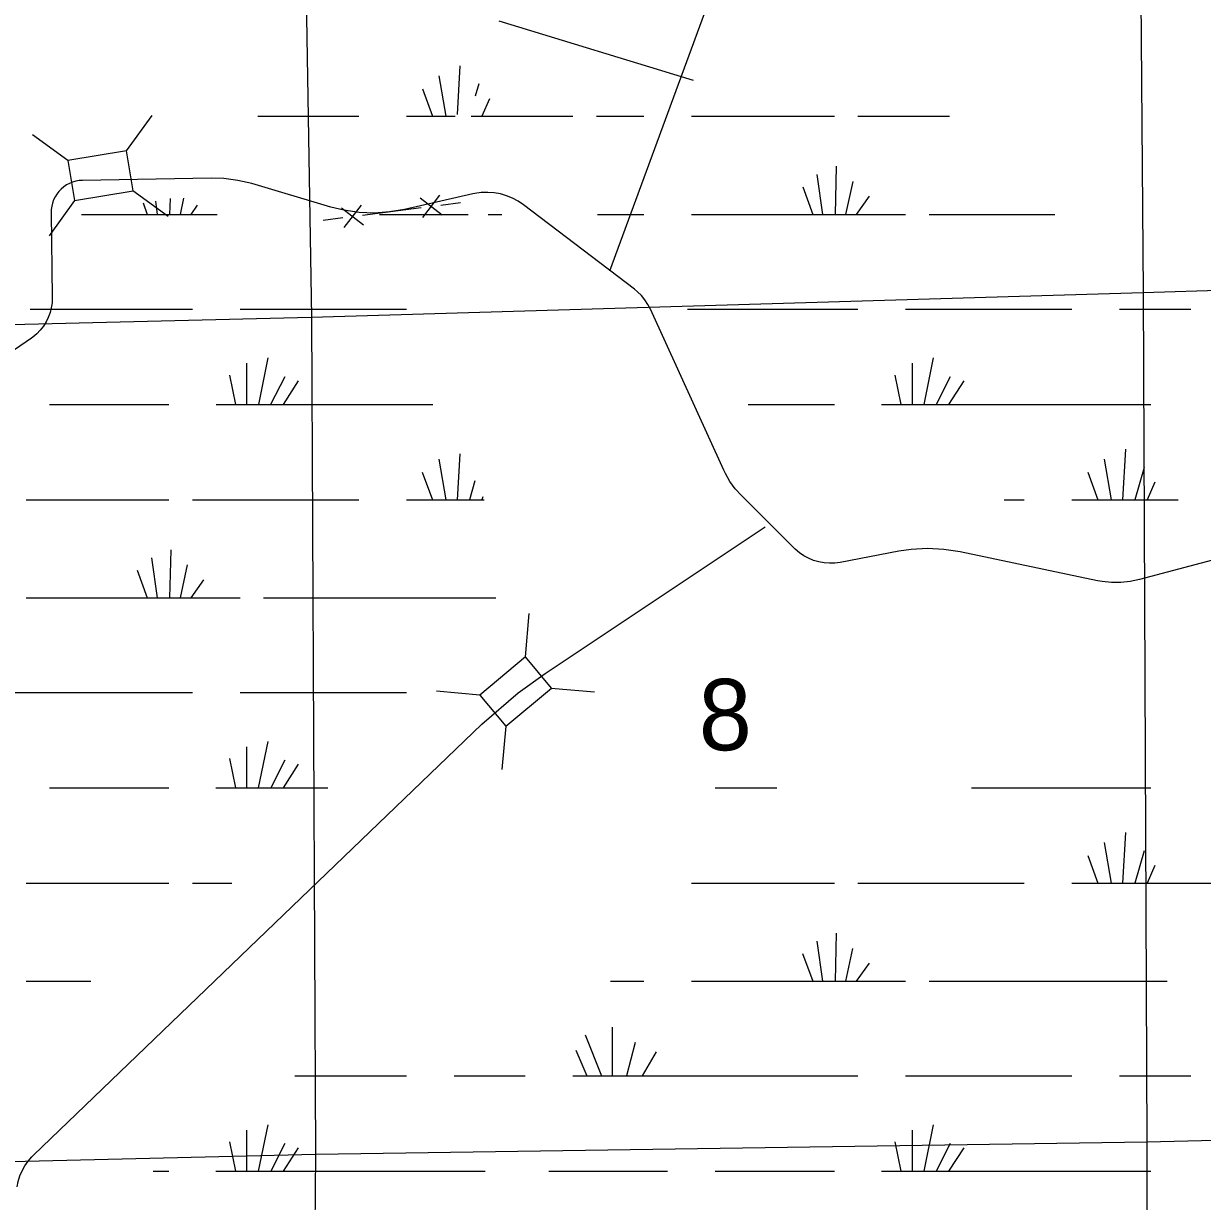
# Model space of a CAD drawing. Extents: x 2480962 to 2688785, y 277103 to 599240.
# Drawn here: x 2583671 to 2591113, y 518607 to 526041 of the extents above; entities that cross this region are included whole.
import ezdxf

# ---------------------------------------------------------------- set-up
doc = ezdxf.new("R2010")
doc.units = 0
for name, color, linetype in [('Section Lines', 7, 'Continuous'), ('Section Numbers', 7, 'Continuous'), ('Swamps', 7, 'Continuous'), ('Uninventoried Roads and Features', 7, 'Continuous')]:
    doc.layers.add(name, color=color, linetype=linetype)

msp = doc.modelspace()

# ---------------------------------------------------------------- linework, layer by layer
at = {"layer": 'Section Lines'}
for p, q in [((2590695.531, 529742.256), (2590739.116, 524343.95)), ((2585491.167, 524187.718), (2585398.167, 529541.495)), ((2590739.116, 524343.95), (2596036.942, 524512.738)), ((2585487.17, 524187.599), (2590739.116, 524343.95)), ((2590739.116, 524343.95), (2590762.203, 518981.44)), ((2574994.871, 523928.364), (2585487.17, 524187.599)), ((2585515.542, 518903.234), (2585491.167, 524187.718)), ((2596114.495, 519098.663), (2590762.203, 518981.44)), ((2590762.203, 518981.44), (2585515.542, 518903.234)), ((2590762.203, 518981.44), (2590758.463, 513640.638)), ((2585515.542, 518903.234), (2580507.255, 518781.16)), ((2585471.93, 513618.208), (2585515.542, 518903.234))]:
    msp.add_line(p, q, dxfattribs=at)
at = {"layer": 'Swamps'}
for points in [[(2586426.029, 525774.682), (2586407.533, 525466.621)], [(2586292.28, 525711.619), (2586336.783, 525455.495)], [(2586188.531, 525629.929), (2586251.533, 525455.494)], [(2586544.781, 525659.622), (2586522.532, 525581.684)], [(2586611.532, 525566.874), (2586563.283, 525455.499)], [(2585149.284, 525455.477), (2585787.534, 525455.487)], [(2586088.283, 525455.491), (2586251.533, 525455.494)], [(2586251.533, 525455.494), (2586336.783, 525455.495)], [(2586336.783, 525455.495), (2586396.283, 525455.496)], [(2586496.533, 525455.498), (2586563.283, 525455.499)], [(2586563.283, 525455.499), (2587138.533, 525455.507)], [(2587287.033, 525455.509), (2587587.533, 525455.514)], [(2587888.282, 525455.518), (2588790.032, 525455.469)], [(2588938.532, 525455.471), (2589517.531, 525455.48)], [(2588678.786, 525088.094), (2588715.789, 524835.72)], [(2588801.286, 525140.033), (2588793.789, 524835.721)], [(2588589.787, 525010.156), (2588652.789, 524835.719)], [(2588905.287, 525043.535), (2588860.539, 524835.722)], [(2584596.29, 524935.908), (2584592.541, 524835.721)], [(2584681.54, 524939.597), (2584659.291, 524835.722)], [(2589009.038, 524950.724), (2588927.539, 524835.723)], [(2584425.541, 524909.906), (2584451.542, 524835.719)], [(2584503.54, 524921.032), (2584514.541, 524835.72)], [(2584767.041, 524895.099), (2584726.041, 524835.723)], [(2584035.792, 524835.713), (2584451.542, 524835.719)], [(2584451.542, 524835.719), (2584514.541, 524835.72)], [(2584514.541, 524835.72), (2584592.541, 524835.721)], [(2584592.541, 524835.721), (2584659.291, 524835.722)], [(2584659.291, 524835.722), (2584726.041, 524835.723)], [(2584726.041, 524835.723), (2584893.041, 524835.726)], [(2585917.541, 524835.678), (2586478.04, 524835.687)], [(2586604.04, 524835.688), (2586689.54, 524835.69)], [(2587294.54, 524835.699), (2587587.54, 524835.703)], [(2587888.29, 524835.708), (2588652.789, 524835.719)], [(2588652.789, 524835.719), (2588715.789, 524835.72)], [(2588715.789, 524835.72), (2588793.789, 524835.721)], [(2588793.789, 524835.721), (2588860.539, 524835.722)], [(2588860.539, 524835.722), (2588927.539, 524835.723)], [(2588927.539, 524835.723), (2589239.289, 524835.666)], [(2589387.789, 524835.668), (2590182.038, 524835.68)], [(2583712.799, 524238.179), (2584737.298, 524238.163)], [(2585037.798, 524238.167), (2586088.298, 524238.152)], [(2587862.296, 524238.148), (2588938.546, 524238.164)], [(2589239.296, 524238.168), (2590289.545, 524238.153)], [(2590590.295, 524238.158), (2591039.295, 524238.164)], [(2585078.802, 523896.701), (2585078.805, 523636.92)], [(2585212.302, 523930.109), (2585153.055, 523636.921)], [(2589280.05, 523896.701), (2589280.053, 523636.921)], [(2589413.549, 523930.109), (2589354.302, 523636.922)], [(2584971.053, 523822.481), (2585008.305, 523636.919)], [(2589172.3, 523822.481), (2589209.553, 523636.92)], [(2585320.053, 523811.361), (2585230.805, 523636.922)], [(2585405.303, 523785.362), (2585308.805, 523636.924)], [(2589521.3, 523811.361), (2589432.302, 523636.923)], [(2589606.551, 523785.363), (2589510.052, 523636.925)], [(2583835.306, 523636.933), (2584588.806, 523636.913)], [(2584885.805, 523636.917), (2585008.305, 523636.919)], [(2585008.305, 523636.919), (2585078.805, 523636.92)], [(2585078.805, 523636.92), (2585153.055, 523636.921)], [(2585153.055, 523636.921), (2585230.805, 523636.922)], [(2585230.805, 523636.922), (2585308.805, 523636.924)], [(2585308.805, 523636.924), (2586255.304, 523636.907)], [(2588244.553, 523636.906), (2588790.053, 523636.914)], [(2589087.053, 523636.918), (2589209.553, 523636.92)], [(2589209.553, 523636.92), (2589280.053, 523636.921)], [(2589280.053, 523636.921), (2589354.302, 523636.922)], [(2589354.302, 523636.922), (2589432.302, 523636.923)], [(2589432.302, 523636.923), (2589510.052, 523636.925)], [(2589510.052, 523636.925), (2590786.802, 523636.913)], [(2586426.058, 523325.161), (2586407.311, 523035.661)], [(2590627.305, 523354.849), (2590608.809, 523035.662)], [(2586292.308, 523291.753), (2586336.811, 523035.66)], [(2590493.556, 523291.753), (2590538.309, 523035.661)], [(2590746.056, 523239.789), (2590686.559, 523035.664)], [(2586188.309, 523210.095), (2586251.561, 523035.659)], [(2586518.81, 523154.444), (2586485.311, 523035.662)], [(2590389.807, 523210.096), (2590452.809, 523035.66)], [(2590812.807, 523147.008), (2590764.558, 523035.665)], [(2583686.813, 523035.683), (2584588.813, 523035.665)], [(2584737.312, 523035.667), (2585787.562, 523035.683)], [(2586088.312, 523035.657), (2586251.561, 523035.659)], [(2586251.561, 523035.659), (2586336.811, 523035.66)], [(2586336.811, 523035.66), (2586407.311, 523035.661)], [(2586407.311, 523035.661), (2586485.311, 523035.662)], [(2586485.311, 523035.662), (2586563.311, 523035.664)], [(2586570.811, 523054.227), (2586563.311, 523035.664)], [(2586563.311, 523035.664), (2586578.061, 523035.664)], [(2589862.809, 523035.651), (2589988.809, 523035.653)], [(2590289.559, 523035.658), (2590452.809, 523035.66)], [(2590452.809, 523035.66), (2590538.309, 523035.661)], [(2590538.309, 523035.661), (2590608.809, 523035.662)], [(2590608.809, 523035.662), (2590686.559, 523035.664)], [(2590686.559, 523035.664), (2590764.558, 523035.665)], [(2590764.558, 523035.665), (2590961.308, 523035.668)], [(2584599.816, 522720.198), (2584592.57, 522415.855)], [(2584477.567, 522668.228), (2584514.57, 522415.854)], [(2584703.817, 522623.7), (2584659.32, 522415.856)], [(2584388.318, 522590.289), (2584451.57, 522415.853)], [(2584807.818, 522530.92), (2584726.07, 522415.857)], [(2583686.82, 522415.873), (2584451.57, 522415.853)], [(2584451.57, 522415.853), (2584514.57, 522415.854)], [(2584514.57, 522415.854), (2584592.57, 522415.855)], [(2584592.57, 522415.855), (2584659.32, 522415.856)], [(2584659.32, 522415.856), (2584726.07, 522415.857)], [(2584726.07, 522415.857), (2585037.82, 522415.862)], [(2585186.319, 522415.864), (2586652.318, 522415.855)], [(2583375.078, 521818.339), (2584737.327, 521818.329)], [(2585037.827, 521818.333), (2586088.326, 521818.317)], [(2585212.33, 521510.274), (2585152.834, 521217.087)], [(2585078.581, 521476.866), (2585078.584, 521217.086)], [(2584971.081, 521402.646), (2585008.084, 521217.085)], [(2585319.831, 521391.526), (2585230.833, 521217.088)], [(2585405.332, 521365.527), (2585308.833, 521217.09)], [(2583835.335, 521217.098), (2584588.834, 521217.079)], [(2584885.584, 521217.083), (2585008.084, 521217.085)], [(2585008.084, 521217.085), (2585078.584, 521217.086)], [(2585078.584, 521217.086), (2585152.834, 521217.087)], [(2585152.834, 521217.087), (2585230.833, 521217.088)], [(2585230.833, 521217.088), (2585308.833, 521217.09)], [(2585308.833, 521217.09), (2585590.833, 521217.094)], [(2588036.581, 521217.068), (2588426.331, 521217.074)], [(2589654.83, 521217.092), (2590786.829, 521217.078)], [(2590627.333, 520935.014), (2590608.836, 520615.828)], [(2590493.583, 520871.919), (2590538.086, 520615.827)], [(2590389.834, 520790.261), (2590452.836, 520615.825)], [(2590746.084, 520819.954), (2590686.586, 520615.829)], [(2590812.835, 520727.174), (2590764.586, 520615.83)], [(2583686.842, 520615.848), (2584588.841, 520615.831)], [(2584737.341, 520615.833), (2584985.841, 520615.837)], [(2587888.338, 520615.818), (2588790.088, 520615.831)], [(2588938.588, 520615.834), (2589988.837, 520615.818)], [(2590289.586, 520615.823), (2590452.836, 520615.825)], [(2590452.836, 520615.825), (2590538.086, 520615.827)], [(2590538.086, 520615.827), (2590608.836, 520615.828)], [(2590608.836, 520615.828), (2590686.586, 520615.829)], [(2590686.586, 520615.829), (2590764.586, 520615.83)], [(2590764.586, 520615.83), (2591339.836, 520615.839)], [(2588678.842, 520248.394), (2588715.845, 519996.021)], [(2588801.341, 520300.364), (2588793.845, 519996.022)], [(2588589.593, 520170.455), (2588652.845, 519996.02)], [(2588905.092, 520203.866), (2588860.595, 519996.023)], [(2589009.093, 520111.087), (2588927.345, 519996.024)], [(2583686.849, 519996.038), (2584095.099, 519996.044)], [(2587376.096, 519996.031), (2587587.596, 519996.035)], [(2587888.346, 519996.039), (2588652.845, 519996.02)], [(2588652.845, 519996.02), (2588715.845, 519996.021)], [(2588715.845, 519996.021), (2588793.845, 519996.022)], [(2588793.845, 519996.022), (2588860.595, 519996.023)], [(2588860.595, 519996.023), (2588927.345, 519996.024)], [(2588927.345, 519996.024), (2589239.094, 519996.029)], [(2589387.594, 519996.031), (2590890.843, 519996.021)], [(2587216.35, 519658.28), (2587320.353, 519398.502)], [(2587387.099, 519706.533), (2587387.103, 519398.503)], [(2587531.85, 519610.035), (2587476.353, 519398.504)], [(2587157.101, 519561.78), (2587227.603, 519398.5)], [(2587665.601, 519550.662), (2587576.603, 519398.506)], [(2585383.105, 519398.503), (2586088.104, 519398.483)], [(2586388.854, 519398.488), (2586837.853, 519398.494)], [(2587138.603, 519398.499), (2587227.603, 519398.5)], [(2587227.603, 519398.5), (2587320.353, 519398.502)], [(2587320.353, 519398.502), (2587387.103, 519398.503)], [(2587387.103, 519398.503), (2587476.353, 519398.504)], [(2587476.353, 519398.504), (2587576.603, 519398.506)], [(2587576.603, 519398.506), (2588938.602, 519398.494)], [(2589239.101, 519398.499), (2590289.6, 519398.484)], [(2590590.1, 519398.488), (2591039.35, 519398.495)], [(2585078.609, 519057.031), (2585078.612, 518797.251)], [(2585212.358, 519090.439), (2585152.862, 518797.252)], [(2589280.105, 519057.033), (2589280.108, 518797.252)], [(2589413.605, 519090.441), (2589354.358, 518797.253)], [(2584971.11, 518982.811), (2585008.112, 518797.25)], [(2589172.356, 518982.812), (2589209.608, 518797.251)], [(2585319.86, 518971.691), (2585230.862, 518797.253)], [(2585405.36, 518945.692), (2585308.862, 518797.255)], [(2589521.356, 518971.693), (2589432.108, 518797.254)], [(2589606.606, 518945.694), (2589510.108, 518797.255)], [(2584488.612, 518797.242), (2584588.862, 518797.244)], [(2584885.612, 518797.248), (2585008.112, 518797.25)], [(2585008.112, 518797.25), (2585078.612, 518797.251)], [(2585078.612, 518797.251), (2585152.862, 518797.252)], [(2585152.862, 518797.252), (2585230.862, 518797.253)], [(2585230.862, 518797.253), (2585308.862, 518797.255)], [(2585308.862, 518797.255), (2586585.611, 518797.243)], [(2586986.36, 518797.249), (2587736.11, 518797.26)], [(2588036.609, 518797.233), (2588790.109, 518797.244)], [(2589087.108, 518797.249), (2589209.608, 518797.251)], [(2589209.608, 518797.251), (2589280.108, 518797.252)], [(2589280.108, 518797.252), (2589354.358, 518797.253)], [(2589354.358, 518797.253), (2589432.108, 518797.254)], [(2589432.108, 518797.254), (2589510.108, 518797.255)], [(2589510.108, 518797.255), (2590786.857, 518797.244)]]:
    msp.add_lwpolyline(points, dxfattribs=at)
at = {"layer": 'Uninventoried Roads and Features'}
for p, q in [((2588262.802, 526905.594), (2587371.008, 524479.186)), ((2587900.049, 525681.624), (2586672.961, 526056.878)), ((2584321.349, 525238.195), (2584481.756, 525461.512)), ((2583951.289, 525177.526), (2583727.972, 525337.933)), ((2584321.348, 525238.195), (2583951.289, 525177.526)), ((2584362.765, 524985.568), (2584321.348, 525238.195)), ((2583951.289, 525177.526), (2583992.706, 524924.899)), ((2584854.321, 525065.233), (2584042.363, 525050.865)), ((2585611.449, 524882.853), (2585110.96, 525030.486)), ((2583992.706, 524924.899), (2584362.765, 524985.568)), ((2584361.224, 524986.675), (2584584.541, 524826.268)), ((2586506.918, 524965.931), (2586076.732, 524868.125)), ((2586173.767, 524941.235), (2586313.539, 524833.005)), ((2586297.768, 524957.006), (2586189.538, 524817.234)), ((2583992.706, 524924.898), (2583832.299, 524701.582)), ((2585677.762, 524878.152), (2585817.534, 524769.922)), ((2585801.763, 524893.923), (2585693.533, 524754.151)), ((2585809.649, 524831.922), (2586181.652, 524879.235)), ((2586305.654, 524895.006), (2586429.655, 524910.776)), ((2587527.799, 524363.957), (2586826.491, 524896.786)), ((2583844.503, 524846.726), (2583851.762, 524310.931)), ((2585561.646, 524800.381), (2585685.647, 524816.151)), ((2588091.588, 523222.521), (2587628.726, 524237.717)), ((2583719.855, 524055.419), (2582532.167, 523235.654)), ((2588536.617, 522729.345), (2588202.718, 523062.538)), ((2592297.837, 522955.283), (2590715.49, 522531.419)), ((2586964.491, 521939.55), (2588353.076, 522863.935)), ((2589197.716, 522710.388), (2588825.816, 522640.224)), ((2590451.832, 522524.19), (2589583.569, 522706.445)), ((2586839.35, 522043.207), (2586863.872, 522317.066)), ((2586839.35, 522043.207), (2586551.594, 521802.747)), ((2587003.504, 521846.765), (2586839.35, 522043.207)), ((2586551.594, 521802.747), (2586277.734, 521827.268)), ((2586715.748, 521606.305), (2587003.504, 521846.765)), ((2587001.614, 521846.934), (2587275.474, 521822.413)), ((2586551.594, 521802.747), (2586715.748, 521606.305)), ((2583733.166, 518899.336), (2586564.656, 521618.68)), ((2586715.748, 521606.305), (2586691.226, 521332.446))]:
    msp.add_line(p, q, dxfattribs=at)
for points in [[(2584042.363, 525050.865), (2584021.329, 525049.39), (2584000.565, 525045.724), (2583980.298, 525039.906), (2583960.75, 525032.003), (2583942.136, 525022.1), (2583924.658, 525010.305), (2583908.508, 524996.748), (2583893.865, 524981.576), (2583880.887, 524964.958), (2583869.719, 524947.074), (2583860.48, 524928.12), (2583853.273, 524908.305), (2583848.176, 524887.845), (2583845.246, 524866.964), (2583844.503, 524846.726)], [(2585110.96, 525030.486), (2585024.046, 525051.248), (2584935.439, 525062.812), (2584854.321, 525065.233)], [(2586826.491, 524896.786), (2586793.034, 524919.545), (2586757.382, 524938.683), (2586719.924, 524953.989), (2586681.072, 524965.296), (2586641.25, 524972.48), (2586600.896, 524975.462), (2586560.45, 524974.209), (2586520.358, 524968.736), (2586506.918, 524965.931)], [(2586076.732, 524868.125), (2585981.63, 524851.684), (2585885.333, 524845.273), (2585788.891, 524848.963), (2585693.363, 524862.714), (2585611.449, 524882.853)], [(2587628.726, 524237.717), (2587612.723, 524268.446), (2587593.596, 524297.332), (2587571.555, 524324.062), (2587546.839, 524348.341), (2587527.799, 524363.957)], [(2583851.762, 524310.931), (2583850.521, 524278.984), (2583845.949, 524247.342), (2583838.093, 524216.351), (2583827.041, 524186.352), (2583812.914, 524157.672), (2583795.866, 524130.625), (2583776.085, 524105.509), (2583753.786, 524082.598), (2583729.214, 524062.143), (2583719.855, 524055.419)], [(2588202.718, 523062.538), (2588164.431, 523104.969), (2588130.789, 523151.171), (2588102.161, 523200.635), (2588091.588, 523222.521)], [(2588825.816, 522640.224), (2588792.175, 522635.685), (2588758.244, 522634.687), (2588724.395, 522637.242), (2588690.998, 522643.321), (2588658.419, 522652.858), (2588627.016, 522665.747), (2588597.132, 522681.849), (2588569.095, 522700.986), (2588543.212, 522722.949), (2588536.617, 522729.345)], [(2589583.569, 522706.445), (2589481.46, 522722.353), (2589378.248, 522727.5), (2589275.064, 522721.83), (2589197.716, 522710.388)], [(2590715.49, 522531.419), (2590657.333, 522519.062), (2590598.205, 522512.852), (2590538.75, 522512.856), (2590479.621, 522519.076), (2590451.832, 522524.19)], [(2586564.656, 521618.68), (2586793.197, 521816.25), (2586964.491, 521939.55)], [(2583631.111, 518697.917), (2583637.682, 518733.085), (2583647.894, 518767.375), (2583661.633, 518800.41), (2583678.751, 518831.827), (2583699.058, 518861.283), (2583722.334, 518888.454), (2583733.166, 518899.336)]]:
    msp.add_lwpolyline(points, dxfattribs=at)

# ---------------------------------------------------------------- texts
at = {"layer": 'Section Numbers'}
msp.add_text('8', height=450, rotation=0.8220361, dxfattribs=at).set_placement((2587935.984, 521451.919))

doc.saveas('drawing.dxf')
